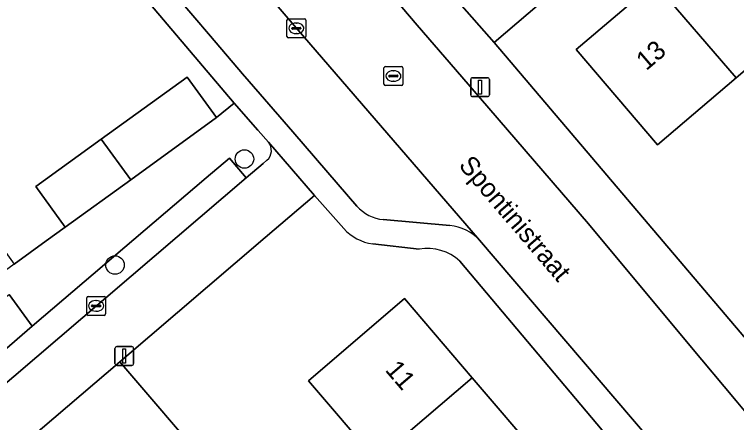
# Model space of a CAD drawing. Extents: x 159039 to 160102, y 381214 to 382524.
# Drawn here: x 159296.1 to 159334.39, y 381444.39 to 381466.04 of the extents above; entities that cross this region are included whole.
import ezdxf

# ---------------------------------------------------------------- set-up
doc = ezdxf.new("R2010")
doc.units = 0
for name, color, linetype in [('IMGEO_Boom', 7, 'Continuous'), ('IMGEO_Erf', 7, 'Continuous'), ('IMGEO_Groenvoorziening', 7, 'Continuous'), ('IMGEO_Kolk', 7, 'Continuous'), ('IMGEO_Lichtmast', 7, 'Continuous'), ('IMGEO_Muur', 7, 'Continuous'), ('IMGEO_Openbare_ruimte_label', 7, 'Continuous'), ('IMGEO_Pand', 7, 'Continuous'), ('IMGEO_Pand_nummerreeks', 7, 'Continuous'), ('IMGEO_Parkeervlak_open', 7, 'Continuous'), ('IMGEO_Rijbaan_lokaal_open', 7, 'Continuous'), ('IMGEO_Rioolput', 7, 'Continuous'), ('IMGEO_Voetpad_open', 7, 'Continuous')]:
    doc.layers.add(name, color=color, linetype=linetype)

msp = doc.modelspace()

# ---------------------------------------------------------------- linework, layer by layer
at = {"layer": 'IMGEO_Boom'}
for centre in [(159308.299, 381458.367), (159301.437, 381452.743)]:
    msp.add_circle(centre, 0.489, dxfattribs=at)
at = {"layer": 'IMGEO_Erf'}
for points in [[(159353.568, 381466.332), (159356.93, 381469.203), (159358.656, 381467.182), (159359.612, 381467.998), (159357.886, 381470.019), (159362.143, 381473.653), (159366.296, 381477.198), (159368.022, 381475.177), (159369.913, 381476.791), (159364.087, 381483.617), (159355.565, 381493.598), (159321.537, 381464.546), (159335.677, 381447.899), (159337.911, 381449.806), (159336.35, 381451.634), (159340.649, 381455.304), (159344.05, 381458.207), (159345.776, 381456.186), (159346.746, 381457.014), (159345.02, 381459.035), (159349.355, 381462.736), (159351.081, 381460.715), (159352.008, 381461.507), (159350.282, 381463.528)], [(159347.282, 381473.694), (159343.069, 381470.098), (159338.734, 381466.397), (159334.362, 381462.665), (159330.206, 381459.117), (159325.893, 381464.168), (159330.049, 381467.715), (159334.421, 381471.448), (159338.756, 381475.149), (159342.969, 381478.745), (159347.286, 381482.43), (159351.543, 381486.064), (159355.841, 381489.733), (159360.153, 381484.682), (159355.856, 381481.014), (159351.599, 381477.38)]]:
    msp.add_lwpolyline(points, close=True, dxfattribs=at)
for points in [[(159294.53, 381454.94), (159296.091, 381452.788), (159297.79, 381454.02), (159298.801, 381454.752), (159297.24, 381456.904), (159300.71, 381459.419), (159305.261, 381462.717), (159306.821, 381460.565), (159307.749, 381461.325), (159300.446, 381469.957)], [(159313.561, 381454.682), (159312.01, 381456.432), (159309.4, 381454.198), (159301.691, 381447.601), (159306.439, 381442.052), (159310.009, 381437.884), (159306.602, 381434.965), (159307.456, 381433.968), (159309.461, 381435.686), (159312.306, 381432.365), (159314.99, 381429.232), (159312.985, 381427.514), (159313.954, 381426.383), (159315.959, 381428.101), (159319.576, 381423.877), (159323.265, 381419.571), (159321.261, 381417.854), (159322.385, 381416.542), (159324.389, 381418.259), (159327.147, 381415.04), (159333.82, 381420.762), (159329.941, 381425.29)], [(159317.568, 381453.59), (159315.106, 381453.859)], [(159329.941, 381425.29), (159326.252, 381429.596), (159322.634, 381433.82), (159318.981, 381438.084), (159315.282, 381442.402), (159311.688, 381446.598), (159316.78, 381450.96), (159320.374, 381446.765), (159324.073, 381442.447), (159327.725, 381438.182), (159331.344, 381433.958), (159335.033, 381429.652), (159338.909, 381425.126), (159341.458, 381427.312), (159335.852, 381433.782), (159319.724, 381452.954)]]:
    msp.add_lwpolyline(points, dxfattribs=at)
for centre, radius, start, end in [((159315.469, 381456.403), 2.569, 222.0398, 261.873), ((159317.989, 381451.043), 2.581, 47.7501, 99.3788)]:
    msp.add_arc(centre, radius, start, end, dxfattribs=at)
at = {"layer": 'IMGEO_Groenvoorziening'}
msp.add_lwpolyline([(159294.182, 381449.224), (159295.297, 381448), (159297.045, 381449.492), (159295.82, 381451.182)], dxfattribs=at)
at = {"layer": 'IMGEO_Kolk'}
for p, q in [((159310.55, 381464.874), (159310.55, 381465.726)), ((159310.625, 381465.8), (159311.477, 381465.8)), ((159311.551, 381465.726), (159311.551, 381464.874)), ((159310.809, 381465.294), (159310.809, 381465.306)), ((159310.852, 381465.343), (159311.25, 381465.343)), ((159311.038, 381465.58), (159311.063, 381465.58)), ((159311.293, 381465.306), (159311.293, 381465.294)), ((159311.247, 381465.257), (159310.849, 381465.257)), ((159311.061, 381465.02), (159311.036, 381465.02)), ((159311.477, 381464.8), (159310.625, 381464.8)), ((159299.934, 381450.148), (159299.934, 381451)), ((159300.009, 381451.074), (159300.861, 381451.074)), ((159300.422, 381450.854), (159300.447, 381450.854)), ((159300.935, 381451), (159300.935, 381450.148)), ((159300.193, 381450.568), (159300.193, 381450.58)), ((159300.631, 381450.531), (159300.233, 381450.531)), ((159300.236, 381450.617), (159300.634, 381450.617)), ((159300.677, 381450.58), (159300.677, 381450.568)), ((159300.861, 381450.074), (159300.009, 381450.074)), ((159300.445, 381450.294), (159300.42, 381450.294))]:
    msp.add_line(p, q, dxfattribs=at)
for points in [[(159310.55, 381464.874), (159310.55, 381465.726)], [(159310.625, 381465.8), (159311.477, 381465.8)], [(159311.551, 381465.726), (159311.551, 381464.874)], [(159311.477, 381464.8), (159310.625, 381464.8)], [(159299.934, 381450.148), (159299.934, 381451)], [(159300.009, 381451.074), (159300.861, 381451.074)], [(159300.935, 381451), (159300.935, 381450.148)], [(159300.861, 381450.074), (159300.009, 381450.074)]]:
    msp.add_lwpolyline(points, dxfattribs=at)
for centre, radius, start, end in [((159310.627, 381465.724), 0.0765, 91.552, 178.448), ((159310.627, 381465.724), 0.0765, 91.552, 178.448), ((159311.475, 381465.724), 0.0765, 1.552, 88.448), ((159311.475, 381465.724), 0.0765, 1.552, 88.448), ((159310.849, 381465.303), 0.0403, 85.8775, 175.7526), ((159310.846, 381465.293), 0.0366, 178.938, 274.7102), ((159311.25, 381465.3), 0.043, 264.8664, 352.4533), ((159311.254, 381465.305), 0.0386, 1.7309, 96.639), ((159310.627, 381464.876), 0.0765, 181.552, 268.448), ((159310.627, 381464.876), 0.0765, 181.552, 268.448), ((159311.475, 381464.876), 0.0765, 271.552, 358.448), ((159311.475, 381464.876), 0.0765, 271.552, 358.448), ((159300.011, 381450.998), 0.0765, 91.552, 178.448), ((159300.011, 381450.998), 0.0765, 91.552, 178.448), ((159300.859, 381450.998), 0.0765, 1.552, 88.448), ((159300.859, 381450.998), 0.0765, 1.552, 88.448), ((159300.233, 381450.577), 0.0403, 85.8775, 175.7526), ((159300.23, 381450.567), 0.0366, 178.938, 274.7102), ((159300.634, 381450.574), 0.043, 264.8664, 352.4533), ((159300.638, 381450.579), 0.0386, 1.7309, 96.639), ((159300.011, 381450.15), 0.0765, 181.552, 268.448), ((159300.011, 381450.15), 0.0765, 181.552, 268.448), ((159300.859, 381450.15), 0.0765, 271.552, 358.448), ((159300.859, 381450.15), 0.0765, 271.552, 358.448)]:
    msp.add_arc(centre, radius, start, end, dxfattribs=at)
for centre, major_axis, ratio, start_param, end_param in [((159311.037, 381465.3), (-0.387, 0.002), 0.722429, 4.712389, 7.853982), ((159311.062, 381465.3), (-0.39, 0.002), 0.717154, 1.570796, 4.712389), ((159300.421, 381450.574), (-0.387, 0.002), 0.722429, 4.712389, 7.853982), ((159300.446, 381450.574), (-0.39, 0.002), 0.717154, 1.570796, 4.712389)]:
    msp.add_ellipse(centre, major_axis=major_axis, ratio=ratio, start_param=start_param, end_param=end_param, dxfattribs=at)
at = {"layer": 'IMGEO_Lichtmast'}
for p, q in [((159320.394, 381462.678), (159321.184, 381462.678)), ((159321.184, 381462.678), (159320.394, 381462.678)), ((159320.294, 381461.778), (159320.294, 381462.578)), ((159320.294, 381462.578), (159320.294, 381461.778)), ((159321.284, 381462.578), (159321.284, 381461.778)), ((159321.284, 381461.778), (159321.284, 381462.578)), ((159321.184, 381461.678), (159320.394, 381461.678)), ((159320.394, 381461.678), (159321.184, 381461.678)), ((159301.53, 381448.418), (159302.32, 381448.418)), ((159302.32, 381448.418), (159301.53, 381448.418)), ((159301.43, 381447.518), (159301.43, 381448.318)), ((159301.43, 381448.318), (159301.43, 381447.518)), ((159302.42, 381448.318), (159302.42, 381447.518)), ((159302.42, 381447.518), (159302.42, 381448.318)), ((159302.32, 381447.418), (159301.53, 381447.418)), ((159301.53, 381447.418), (159302.32, 381447.418))]:
    msp.add_line(p, q, dxfattribs=at)
for points in [[(159320.714, 381462.553), (159320.864, 381462.553), (159320.864, 381461.803), (159320.714, 381461.803), (159320.714, 381462.553)], [(159301.85, 381448.293), (159302, 381448.293), (159302, 381447.543), (159301.85, 381447.543), (159301.85, 381448.293)]]:
    msp.add_lwpolyline(points, dxfattribs=at)
for centre, start, end in [((159320.394, 381462.578), 90, 180), ((159320.394, 381462.578), 90, 180), ((159321.184, 381462.578), 0, 90), ((159321.184, 381462.578), 360, 90), ((159320.394, 381461.778), 180, 270), ((159320.394, 381461.778), 180, 270), ((159321.184, 381461.778), 270, 0), ((159321.184, 381461.778), 270, 0), ((159301.53, 381448.318), 90, 180), ((159301.53, 381448.318), 90, 180), ((159302.32, 381448.318), 0, 90), ((159302.32, 381448.318), 360, 90), ((159301.53, 381447.518), 180, 270), ((159301.53, 381447.518), 180, 270), ((159302.32, 381447.518), 270, 0), ((159302.32, 381447.518), 270, 0)]:
    msp.add_arc(centre, 0.1, start, end, dxfattribs=at)
at = {"layer": 'IMGEO_Muur'}
msp.add_lwpolyline([(159309.4, 381454.198), (159301.688, 381447.599)], dxfattribs=at)
at = {"layer": 'IMGEO_Pand'}
for points in [[(159334.421, 381471.448), (159330.049, 381467.715), (159334.362, 381462.665), (159338.734, 381466.397)], [(159330.049, 381467.715), (159325.893, 381464.168), (159330.206, 381459.117), (159334.362, 381462.665)], [(159300.71, 381459.419), (159302.27, 381457.266), (159306.821, 381460.565), (159305.261, 381462.717)], [(159302.27, 381457.266), (159300.71, 381459.419), (159297.24, 381456.904), (159298.801, 381454.752)], [(159320.374, 381446.765), (159316.78, 381450.96), (159311.688, 381446.598), (159315.282, 381442.402)], [(159320.374, 381446.765), (159315.282, 381442.402), (159318.981, 381438.084), (159324.073, 381442.447)]]:
    msp.add_lwpolyline(points, close=True, dxfattribs=at)
at = {"layer": 'IMGEO_Parkeervlak_open'}
for points in [[(159320.759, 381454.056), (159311.037, 381465.319), (159301.358, 381476.642)], [(159301.82, 381470.391), (159306.504, 381464.885), (159308.202, 381462.89), (159309.131, 381461.814), (159310.867, 381459.802), (159313.267, 381457.023), (159314.26, 381455.872)], [(159315.66, 381455.152), (159319.194, 381454.833)]]:
    msp.add_lwpolyline(points, dxfattribs=at)
msp.add_lwpolyline([(159308.398, 381457.371), (159307.515, 381458.417), (159306.277, 381457.372), (159297.045, 381449.492), (159295.297, 381448), (159295.122, 381447.647), (159295.047, 381446.293), (159294.831, 381445.789)], close=True, dxfattribs=at)
for centre, radius, start, end in [((159315.851, 381457.245), 2.102, 220.7907, 264.7771), ((159318.96, 381452.397), 2.448, 42.6847, 84.5079)]:
    msp.add_arc(centre, radius, start, end, dxfattribs=at)
at = {"layer": 'IMGEO_Rijbaan_lokaal_open'}
for points in [[(159333.778, 381478.977), (159319.563, 381466.81), (159321.537, 381464.546), (159355.565, 381493.598)], [(159319.829, 381462.724), (159317.462, 381465.475), (159310.569, 381473.58), (159301.184, 381484.461), (159300.454, 381485.405)], [(159296.583, 381482.266), (159297.593, 381481.027), (159301.004, 381477.098), (159301.358, 381476.642), (159311.037, 381465.319), (159320.759, 381454.056), (159329.812, 381443.465), (159333.778, 381438.529), (159340.657, 381430.507), (159341.136, 381429.955), (159344.946, 381433.224), (159344.557, 381433.676), (159341.053, 381437.737), (159337.243, 381442.153), (159335.969, 381443.63), (159334.37, 381445.546), (159331.922, 381448.478), (159326.533, 381454.933), (159319.829, 381462.724)], [(159309.567, 381459.253), (159309.02, 381459.887), (159309.007, 381459.902), (159307.749, 381461.325), (159306.821, 381460.565), (159302.27, 381457.266), (159298.801, 381454.752), (159297.79, 381454.02), (159296.091, 381452.788), (159293.253, 381450.732), (159288.721, 381447.447), (159283.708, 381443.814), (159280.705, 381441.638), (159279.611, 381440.845), (159274.961, 381437.475), (159273.189, 381436.226), (159273.844, 381435.322), (159276.155, 381432.133)], [(159296.875, 381443.481), (159301.688, 381447.599), (159301.691, 381447.601), (159309.4, 381454.198), (159312.01, 381456.432), (159309.567, 381459.253)], [(159306.277, 381457.372), (159307.515, 381458.417), (159308.398, 381457.371), (159309.289, 381458.131), (159309.494, 381458.306)], [(159309.494, 381458.306), (159309.289, 381458.131), (159308.398, 381457.371), (159294.831, 381445.789), (159294.662, 381445.645), (159293.7, 381444.812), (159280.226, 381433.226), (159279.48, 381432.596), (159276.058, 381429.872), (159261.321, 381417.145), (159263.262, 381414.719), (159296.875, 381443.481)], [(159294.278, 381450.108), (159295.82, 381451.182), (159297.045, 381449.492), (159306.277, 381457.372)]]:
    msp.add_lwpolyline(points, dxfattribs=at)
msp.add_arc((159309.058, 381458.816), 0.671, 310.5101, 40.674, dxfattribs=at)
msp.add_arc((159309.058, 381458.816), 0.671, 310.5101, 40.674, dxfattribs=at)
at = {"layer": 'IMGEO_Rioolput'}
for p, q in [((159315.696, 381462.344), (159315.696, 381463.196)), ((159315.771, 381463.27), (159316.623, 381463.27)), ((159316.184, 381463.05), (159316.209, 381463.05)), ((159316.697, 381463.196), (159316.697, 381462.344)), ((159315.955, 381462.764), (159315.955, 381462.776)), ((159316.393, 381462.727), (159315.995, 381462.727)), ((159315.998, 381462.813), (159316.396, 381462.813)), ((159316.439, 381462.776), (159316.439, 381462.764)), ((159316.623, 381462.27), (159315.771, 381462.27)), ((159316.207, 381462.49), (159316.182, 381462.49))]:
    msp.add_line(p, q, dxfattribs=at)
for points in [[(159315.696, 381462.344), (159315.696, 381463.196)], [(159315.771, 381463.27), (159316.623, 381463.27)], [(159316.697, 381463.196), (159316.697, 381462.344)], [(159316.623, 381462.27), (159315.771, 381462.27)]]:
    msp.add_lwpolyline(points, dxfattribs=at)
for centre, radius, start, end in [((159315.773, 381463.194), 0.0765, 91.552, 178.448), ((159315.773, 381463.194), 0.0765, 91.552, 178.448), ((159316.621, 381463.194), 0.0765, 1.552, 88.448), ((159316.621, 381463.194), 0.0765, 1.552, 88.448), ((159315.995, 381462.773), 0.0403, 85.8775, 175.7526), ((159315.992, 381462.763), 0.0366, 178.938, 274.7102), ((159316.396, 381462.77), 0.043, 264.8664, 352.4533), ((159316.4, 381462.775), 0.0386, 1.7309, 96.639), ((159315.773, 381462.346), 0.0765, 181.552, 268.448), ((159315.773, 381462.346), 0.0765, 181.552, 268.448), ((159316.621, 381462.346), 0.0765, 271.552, 358.448), ((159316.621, 381462.346), 0.0765, 271.552, 358.448)]:
    msp.add_arc(centre, radius, start, end, dxfattribs=at)
for centre, major_axis, ratio, start_param, end_param in [((159316.183, 381462.77), (-0.387, 0.002), 0.722429, 4.712389, 7.853982), ((159316.208, 381462.77), (-0.39, 0.002), 0.717154, 1.570796, 4.712389)]:
    msp.add_ellipse(centre, major_axis=major_axis, ratio=ratio, start_param=start_param, end_param=end_param, dxfattribs=at)
at = {"layer": 'IMGEO_Voetpad_open'}
for points in [[(159321.537, 381464.546), (159319.563, 381466.81), (159302.152, 381487.194)], [(159300.454, 381485.405), (159301.184, 381484.461), (159310.569, 381473.58), (159317.462, 381465.475), (159319.829, 381462.724), (159326.533, 381454.933), (159331.922, 381448.478), (159334.37, 381445.546), (159335.969, 381443.63)], [(159314.26, 381455.872), (159313.267, 381457.023), (159310.867, 381459.802), (159309.131, 381461.814), (159308.202, 381462.89), (159306.504, 381464.885), (159301.82, 381470.391)], [(159300.446, 381469.957), (159307.749, 381461.325), (159309.007, 381459.902), (159309.02, 381459.887), (159309.567, 381459.253), (159312.01, 381456.432), (159313.561, 381454.682)], [(159340.417, 381442.38), (159336.726, 381446.664), (159335.677, 381447.899), (159321.537, 381464.546)], [(159319.194, 381454.833), (159315.66, 381455.152)], [(159315.106, 381453.859), (159317.568, 381453.59)], [(159319.724, 381452.954), (159335.852, 381433.782), (159341.458, 381427.312), (159346.19, 381421.852), (159352.036, 381415.106), (159352.5, 381416.855), (159341.136, 381429.955), (159340.657, 381430.507), (159333.778, 381438.529), (159329.812, 381443.465), (159320.759, 381454.056)], [(159277.551, 381395.074), (159315.041, 381422.408), (159315.506, 381421.872), (159317.581, 381419.482), (159318.2, 381418.731), (159323.69, 381412.075), (159325.143, 381413.322), (159322.385, 381416.542), (159321.261, 381417.854), (159317.572, 381422.16), (159313.954, 381426.383), (159312.985, 381427.514), (159310.301, 381430.647), (159307.456, 381433.968), (159306.602, 381434.965), (159303.032, 381439.133), (159306.439, 381442.052), (159301.691, 381447.601), (159301.688, 381447.599), (159296.875, 381443.481), (159311.645, 381426.22), (159311.79, 381426.326), (159314.675, 381423.134), (159280.206, 381398.054)]]:
    msp.add_lwpolyline(points, dxfattribs=at)
for centre, radius, start, end in [((159315.851, 381457.245), 2.102, 220.7907, 264.7771), ((159315.469, 381456.403), 2.569, 222.0398, 261.873), ((159318.96, 381452.397), 2.448, 42.6847, 84.5079), ((159317.989, 381451.043), 2.581, 47.7501, 99.3788)]:
    msp.add_arc(centre, radius, start, end, dxfattribs=at)

# ---------------------------------------------------------------- texts
at = {"layer": 'IMGEO_Openbare_ruimte_label'}
msp.add_text('Spontinistraat', height=1, rotation=310.5392, dxfattribs=at).set_placement((159319.615, 381458.009))
at = {"layer": 'IMGEO_Pand_nummerreeks'}
for s, rotation, p in [('13', 40.4856, (159329.603, 381463.022)), ('11', 310.5838, (159315.718, 381447.158))]:
    msp.add_text(s, height=1, rotation=rotation, dxfattribs=at).set_placement(p)

doc.saveas('drawing.dxf')
